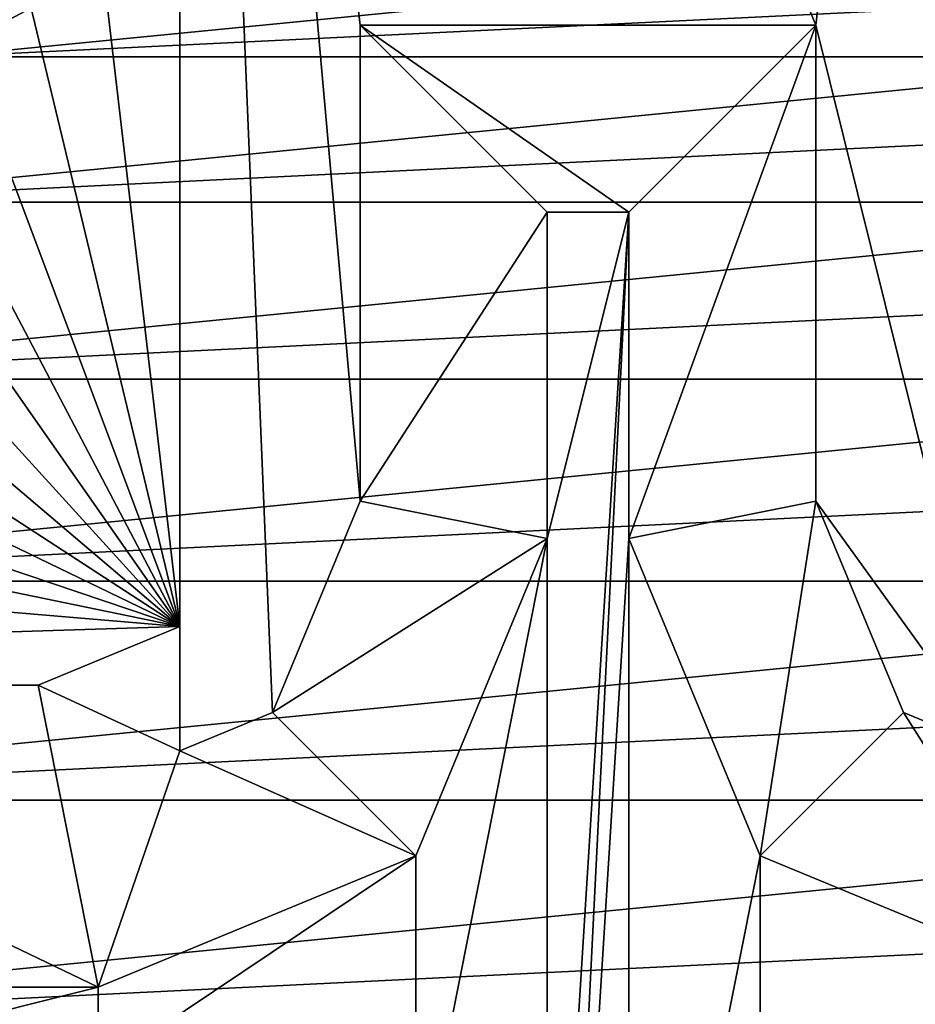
# Model space of a CAD drawing. Header units: inches. Extents: x -9.1 to 9.1, y 0 to 18.8.
# Tile 326 of 565: x -8.6598 to -8.6049, y 18.2274 to 18.2878. Entities that reach past the tile are written whole.
import ezdxf

# ---------------------------------------------------------------- set-up
doc = ezdxf.new("R2010")
doc.units = ezdxf.units.IN
doc.header["$LTSCALE"] = 65.185185
doc.header["$MEASUREMENT"] = 0
for name, color, linetype in [('515', 7, 'CONTINUOUS'), ('532', 7, 'CONTINUOUS'), ('546', 7, 'CONTINUOUS'), ('549', 7, 'CONTINUOUS'), ('553', 7, 'CONTINUOUS'), ('554', 7, 'CONTINUOUS'), ('555', 7, 'CONTINUOUS'), ('556', 7, 'CONTINUOUS'), ('565', 7, 'CONTINUOUS'), ('566', 7, 'CONTINUOUS'), ('567', 7, 'CONTINUOUS'), ('568', 7, 'CONTINUOUS'), ('823', 7, 'CONTINUOUS'), ('824', 7, 'CONTINUOUS')]:
    doc.layers.add(name, color=color, linetype=linetype)

msp = doc.modelspace()

# ---------------------------------------------------------------- linework, layer by layer
at = {"layer": '515', "color": 252, "linetype": 'Continuous', "true_color": 0x969696}
msp.add_3dface([(-8.664758, 18.285502, 7.069), (-8.652386, 18.292115, 7.069), (-8.668856, 18.293864, 7.059762), (-8.664758, 18.285502, 7.069)], dxfattribs=at)
at = {"layer": '532', "color": 252, "linetype": 'Continuous', "true_color": 0x969696}
for points in [[(-8.652386, 18.292115, 7.069), (-8.664758, 18.285502, 7.069), (-8.597613, 18.292115, 7.069), (-8.652386, 18.292115, 7.069)], [(-8.664758, 18.285502, 7.069), (-8.591265, 18.289112, 7.069), (-8.597613, 18.292115, 7.069), (-8.664758, 18.285502, 7.069)], [(-8.664758, 18.285502, 7.069), (-8.585241, 18.285502, 7.069), (-8.591265, 18.289112, 7.069), (-8.664758, 18.285502, 7.069)], [(-8.664758, 18.285502, 7.069), (-8.675602, 18.276602, 7.069), (-8.585241, 18.285502, 7.069), (-8.664758, 18.285502, 7.069)], [(-8.675602, 18.276602, 7.069), (-8.579601, 18.281319, 7.069), (-8.585241, 18.285502, 7.069), (-8.675602, 18.276602, 7.069)], [(-8.675602, 18.276602, 7.069), (-8.574397, 18.276602, 7.069), (-8.579601, 18.281319, 7.069), (-8.675602, 18.276602, 7.069)], [(-8.675602, 18.276602, 7.069), (-8.684502, 18.265758, 7.069), (-8.574397, 18.276602, 7.069), (-8.675602, 18.276602, 7.069)], [(-8.684502, 18.265758, 7.069), (-8.569681, 18.271398, 7.069), (-8.574397, 18.276602, 7.069), (-8.684502, 18.265758, 7.069)], [(-8.684502, 18.265758, 7.069), (-8.565497, 18.265757, 7.069), (-8.569681, 18.271398, 7.069), (-8.684502, 18.265758, 7.069)], [(-8.684502, 18.265758, 7.069), (-8.691115, 18.253386, 7.069), (-8.565497, 18.265757, 7.069), (-8.684502, 18.265758, 7.069)], [(-8.691115, 18.253386, 7.069), (-8.561888, 18.259734, 7.069), (-8.565497, 18.265757, 7.069), (-8.691115, 18.253386, 7.069)], [(-8.691115, 18.253386, 7.069), (-8.558885, 18.253386, 7.069), (-8.561888, 18.259734, 7.069), (-8.691115, 18.253386, 7.069)], [(-8.691115, 18.253386, 7.069), (-8.695188, 18.239961, 7.069), (-8.558885, 18.253386, 7.069), (-8.691115, 18.253386, 7.069)], [(-8.695188, 18.239961, 7.069), (-8.556519, 18.246774, 7.069), (-8.558885, 18.253386, 7.069), (-8.695188, 18.239961, 7.069)], [(-8.695188, 18.239961, 7.069), (-8.554812, 18.239961, 7.069), (-8.556519, 18.246774, 7.069), (-8.695188, 18.239961, 7.069)], [(-8.695188, 18.239961, 7.069), (-8.696563, 18.226, 7.069), (-8.554812, 18.239961, 7.069), (-8.695188, 18.239961, 7.069)], [(-8.696563, 18.226, 7.069), (-8.553782, 18.233013, 7.069), (-8.554812, 18.239961, 7.069), (-8.696563, 18.226, 7.069)], [(-8.696563, 18.226, 7.069), (-8.553437, 18.226, 7.069), (-8.553782, 18.233013, 7.069), (-8.696563, 18.226, 7.069)]]:
    msp.add_3dface(points, dxfattribs=at)
at = {"layer": '546', "color": 252, "linetype": 'Continuous', "true_color": 0x969696}
for points in [[(-8.65, 18.38225, 6.254), (-8.6, 18.38225, 6.254), (-8.611039, 18.287461, 6.254), (-8.65, 18.38225, 6.254)], [(-8.65, 18.242977, 6.254), (-8.65, 18.38225, 6.254), (-8.644327, 18.245327, 6.254), (-8.65, 18.242977, 6.254)], [(-8.644327, 18.245327, 6.254), (-8.65, 18.38225, 6.254), (-8.638961, 18.25828, 6.254), (-8.644327, 18.245327, 6.254)], [(-8.638961, 18.25828, 6.254), (-8.65, 18.38225, 6.254), (-8.638961, 18.287461, 6.254), (-8.638961, 18.25828, 6.254)], [(-8.638961, 18.287461, 6.254), (-8.65, 18.38225, 6.254), (-8.611039, 18.287461, 6.254), (-8.638961, 18.287461, 6.254)], [(-8.611039, 18.287461, 6.254), (-8.6, 18.38225, 6.254), (-8.6, 18.242977, 6.254), (-8.611039, 18.287461, 6.254)], [(-8.611039, 18.25828, 6.254), (-8.611039, 18.287461, 6.254), (-8.6, 18.242977, 6.254), (-8.611039, 18.25828, 6.254)], [(-8.605673, 18.245327, 6.254), (-8.611039, 18.25828, 6.254), (-8.6, 18.242977, 6.254), (-8.605673, 18.245327, 6.254)]]:
    msp.add_3dface(points, dxfattribs=at)
at = {"layer": '549', "color": 252, "linetype": 'Continuous', "true_color": 0x969696}
for points in [[(-8.6275, 18.176, 6.319), (-8.6275, 18.196, 6.319), (-8.6225, 18.276, 6.319), (-8.6275, 18.176, 6.319)], [(-8.6225, 18.276, 6.319), (-8.6275, 18.196, 6.319), (-8.6275, 18.256, 6.319), (-8.6225, 18.276, 6.319)], [(-8.6225, 18.256, 6.319), (-8.6275, 18.176, 6.319), (-8.6225, 18.276, 6.319), (-8.6225, 18.256, 6.319)], [(-8.6275, 18.276, 6.319), (-8.6225, 18.276, 6.319), (-8.6275, 18.256, 6.319), (-8.6275, 18.276, 6.319)], [(-8.6275, 18.196, 6.319), (-8.635555, 18.215445, 6.319), (-8.6275, 18.256, 6.319), (-8.6275, 18.196, 6.319)], [(-8.6275, 18.256, 6.319), (-8.635555, 18.215445, 6.319), (-8.635555, 18.236555, 6.319), (-8.6275, 18.256, 6.319)], [(-8.6225, 18.196, 6.319), (-8.6275, 18.176, 6.319), (-8.6225, 18.256, 6.319), (-8.6225, 18.196, 6.319)], [(-8.614445, 18.236555, 6.319), (-8.6225, 18.196, 6.319), (-8.6225, 18.256, 6.319), (-8.614445, 18.236555, 6.319)], [(-8.635555, 18.215445, 6.319), (-8.655, 18.2235, 6.319), (-8.635555, 18.236555, 6.319), (-8.635555, 18.215445, 6.319)], [(-8.635555, 18.236555, 6.319), (-8.655, 18.2235, 6.319), (-8.655, 18.2285, 6.319), (-8.635555, 18.236555, 6.319)], [(-8.614445, 18.215445, 6.319), (-8.6225, 18.196, 6.319), (-8.614445, 18.236555, 6.319), (-8.614445, 18.215445, 6.319)], [(-8.595, 18.2285, 6.319), (-8.614445, 18.215445, 6.319), (-8.614445, 18.236555, 6.319), (-8.595, 18.2285, 6.319)], [(-8.675, 18.2235, 6.319), (-8.675, 18.2285, 6.319), (-8.655, 18.2285, 6.319), (-8.675, 18.2235, 6.319)], [(-8.655, 18.2235, 6.319), (-8.675, 18.2235, 6.319), (-8.655, 18.2285, 6.319), (-8.655, 18.2235, 6.319)], [(-8.595, 18.2235, 6.319), (-8.614445, 18.215445, 6.319), (-8.595, 18.2285, 6.319), (-8.595, 18.2235, 6.319)]]:
    msp.add_3dface(points, dxfattribs=at)
at = {"layer": '553', "color": 252, "linetype": 'Continuous', "true_color": 0x969696}
for points in [[(-8.655, 18.2285, 6.319), (-8.675, 18.2285, 6.319), (-8.693514, 18.247014, 6.214), (-8.655, 18.2285, 6.319)], [(-8.658683, 18.247014, 6.214), (-8.655, 18.2285, 6.319), (-8.693514, 18.247014, 6.214), (-8.658683, 18.247014, 6.214)]]:
    msp.add_3dface(points, dxfattribs=at)
at = {"layer": '554', "color": 252, "linetype": 'Continuous', "true_color": 0x969696}
for points in [[(-8.638961, 18.25828, 6.254), (-8.638961, 18.287461, 6.254), (-8.6275, 18.276, 6.319), (-8.638961, 18.25828, 6.254)], [(-8.638961, 18.25828, 6.254), (-8.6275, 18.276, 6.319), (-8.6275, 18.256, 6.319), (-8.638961, 18.25828, 6.254)]]:
    msp.add_3dface(points, dxfattribs=at)
at = {"layer": '555', "color": 252, "linetype": 'Continuous', "true_color": 0x969696}
for points in [[(-8.638961, 18.287461, 6.254), (-8.611039, 18.287461, 6.254), (-8.6225, 18.276, 6.319), (-8.638961, 18.287461, 6.254)], [(-8.638961, 18.287461, 6.254), (-8.6225, 18.276, 6.319), (-8.6275, 18.276, 6.319), (-8.638961, 18.287461, 6.254)]]:
    msp.add_3dface(points, dxfattribs=at)
at = {"layer": '556', "color": 252, "linetype": 'Continuous', "true_color": 0x969696}
for points in [[(-8.611039, 18.287461, 6.254), (-8.611039, 18.25828, 6.254), (-8.6225, 18.256, 6.319), (-8.611039, 18.287461, 6.254)], [(-8.611039, 18.287461, 6.254), (-8.6225, 18.256, 6.319), (-8.6225, 18.276, 6.319), (-8.611039, 18.287461, 6.254)]]:
    msp.add_3dface(points, dxfattribs=at)
at = {"layer": '565', "color": 252, "linetype": 'Continuous', "true_color": 0x969696}
for points in [[(-8.65, 18.242977, 6.254), (-8.658683, 18.247014, 6.214), (-8.65, 18.250611, 6.214), (-8.65, 18.242977, 6.254)], [(-8.65, 18.242977, 6.254), (-8.655, 18.2285, 6.319), (-8.658683, 18.247014, 6.214), (-8.65, 18.242977, 6.254)], [(-8.65, 18.242977, 6.254), (-8.644327, 18.245327, 6.254), (-8.635555, 18.236555, 6.319), (-8.65, 18.242977, 6.254)], [(-8.65, 18.242977, 6.254), (-8.635555, 18.236555, 6.319), (-8.655, 18.2285, 6.319), (-8.65, 18.242977, 6.254)]]:
    msp.add_3dface(points, dxfattribs=at)
at = {"layer": '566', "color": 252, "linetype": 'Continuous', "true_color": 0x969696}
for points in [[(-8.644327, 18.245327, 6.254), (-8.638961, 18.25828, 6.254), (-8.6275, 18.256, 6.319), (-8.644327, 18.245327, 6.254)], [(-8.644327, 18.245327, 6.254), (-8.6275, 18.256, 6.319), (-8.635555, 18.236555, 6.319), (-8.644327, 18.245327, 6.254)]]:
    msp.add_3dface(points, dxfattribs=at)
at = {"layer": '567', "color": 252, "linetype": 'Continuous', "true_color": 0x969696}
for points in [[(-8.611039, 18.25828, 6.254), (-8.614445, 18.236555, 6.319), (-8.6225, 18.256, 6.319), (-8.611039, 18.25828, 6.254)], [(-8.611039, 18.25828, 6.254), (-8.605673, 18.245327, 6.254), (-8.614445, 18.236555, 6.319), (-8.611039, 18.25828, 6.254)]]:
    msp.add_3dface(points, dxfattribs=at)
at = {"layer": '568', "color": 252, "linetype": 'Continuous', "true_color": 0x969696}
for points in [[(-8.605673, 18.245327, 6.254), (-8.595, 18.2285, 6.319), (-8.614445, 18.236555, 6.319), (-8.605673, 18.245327, 6.254)], [(-8.605673, 18.245327, 6.254), (-8.6, 18.242977, 6.254), (-8.595, 18.2285, 6.319), (-8.605673, 18.245327, 6.254)]]:
    msp.add_3dface(points, dxfattribs=at)
at = {"layer": '823', "color": 252, "linetype": 'Continuous', "true_color": 0x969696}
for points in [[(-8.65, 18.38225, 6.254), (-8.65, 18.242977, 6.254), (-8.65, 18.343367, 6.214), (-8.65, 18.38225, 6.254)], [(-8.65, 18.242977, 6.254), (-8.65, 18.250611, 6.214), (-8.65, 18.343367, 6.214), (-8.65, 18.242977, 6.254)]]:
    msp.add_3dface(points, dxfattribs=at)
at = {"layer": '824', "color": 252, "linetype": 'Continuous', "true_color": 0x969696}
for points in [[(-8.65, 18.250611, 6.214), (-8.660531, 18.340619, 6.214), (-8.65, 18.343367, 6.214), (-8.65, 18.250611, 6.214)], [(-8.65, 18.250611, 6.214), (-8.67077, 18.336929, 6.214), (-8.660531, 18.340619, 6.214), (-8.65, 18.250611, 6.214)], [(-8.65, 18.250611, 6.214), (-8.680632, 18.332325, 6.214), (-8.67077, 18.336929, 6.214), (-8.65, 18.250611, 6.214)], [(-8.65, 18.250611, 6.214), (-8.690037, 18.326847, 6.214), (-8.680632, 18.332325, 6.214), (-8.65, 18.250611, 6.214)], [(-8.65, 18.250611, 6.214), (-8.698907, 18.320539, 6.214), (-8.690037, 18.326847, 6.214), (-8.65, 18.250611, 6.214)], [(-8.65, 18.250611, 6.214), (-8.707169, 18.313455, 6.214), (-8.698907, 18.320539, 6.214), (-8.65, 18.250611, 6.214)], [(-8.65, 18.250611, 6.214), (-8.714754, 18.30565, 6.214), (-8.707169, 18.313455, 6.214), (-8.65, 18.250611, 6.214)], [(-8.65, 18.250611, 6.214), (-8.721602, 18.297191, 6.214), (-8.714754, 18.30565, 6.214), (-8.65, 18.250611, 6.214)], [(-8.65, 18.250611, 6.214), (-8.727654, 18.288146, 6.214), (-8.721602, 18.297191, 6.214), (-8.65, 18.250611, 6.214)], [(-8.65, 18.250611, 6.214), (-8.732863, 18.278589, 6.214), (-8.727654, 18.288146, 6.214), (-8.65, 18.250611, 6.214)], [(-8.65, 18.250611, 6.214), (-8.737184, 18.2686, 6.214), (-8.732863, 18.278589, 6.214), (-8.65, 18.250611, 6.214)], [(-8.65, 18.250611, 6.214), (-8.740582, 18.25826, 6.214), (-8.737184, 18.2686, 6.214), (-8.65, 18.250611, 6.214)], [(-8.65, 18.250611, 6.214), (-8.74303, 18.247655, 6.214), (-8.740582, 18.25826, 6.214), (-8.65, 18.250611, 6.214)], [(-8.65, 18.250611, 6.214), (-8.658683, 18.247014, 6.214), (-8.74303, 18.247655, 6.214), (-8.65, 18.250611, 6.214)], [(-8.658683, 18.247014, 6.214), (-8.693514, 18.247014, 6.214), (-8.74303, 18.247655, 6.214), (-8.658683, 18.247014, 6.214)]]:
    msp.add_3dface(points, dxfattribs=at)

doc.saveas('drawing.dxf')
